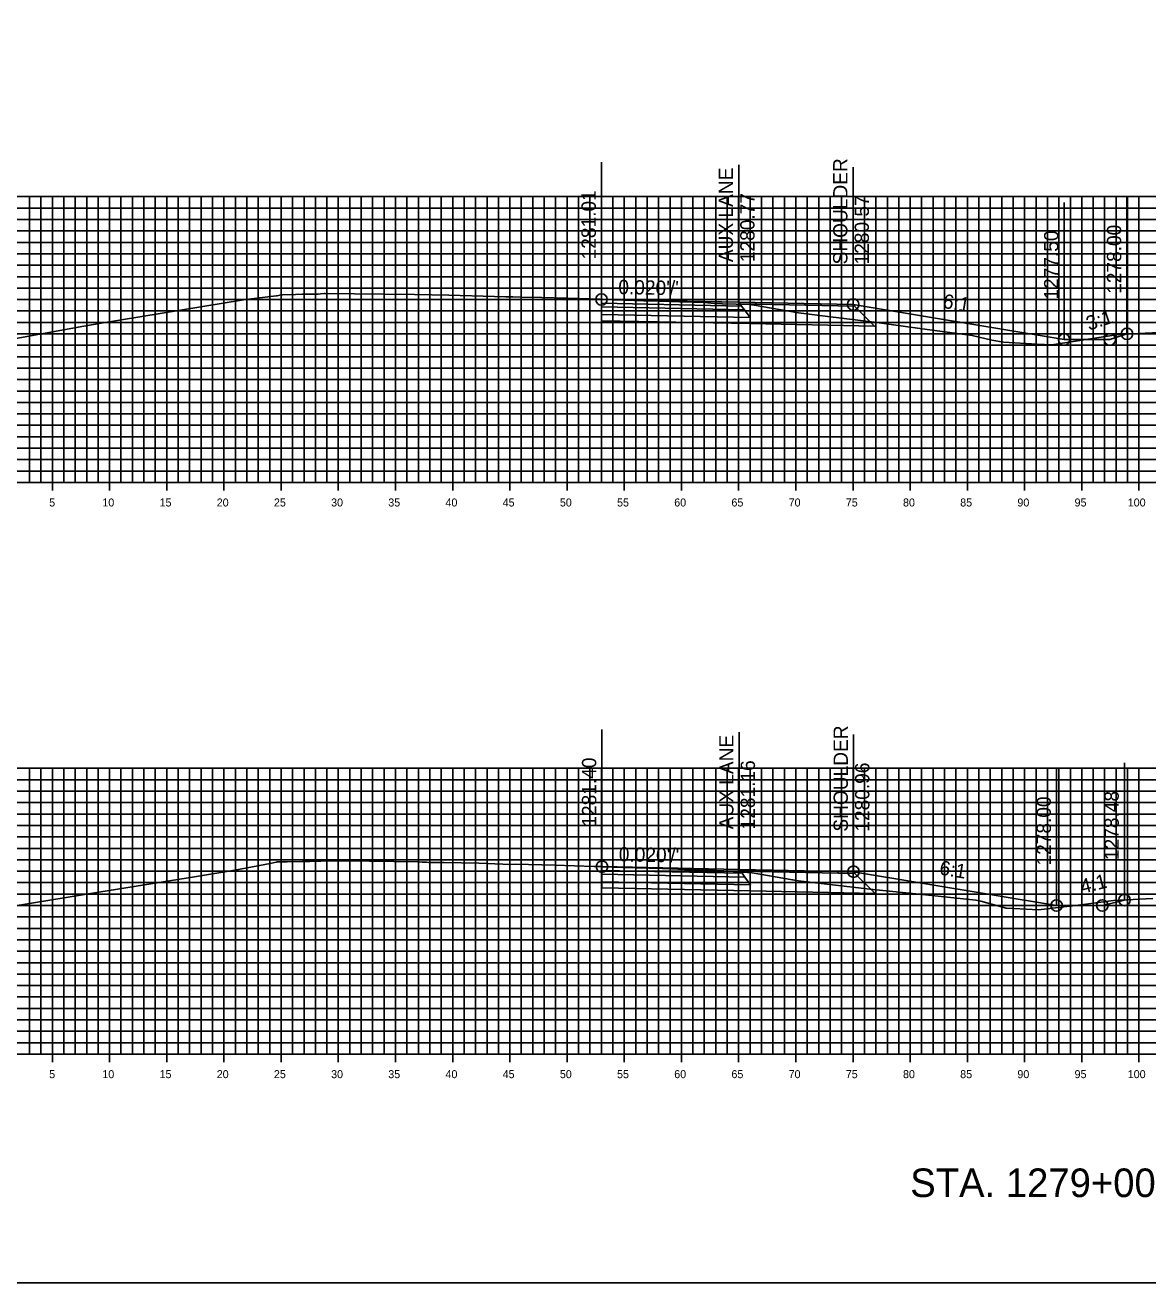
# Model space of a CAD drawing. Extents: x 674939 to 678919, y 750652 to 765176.
# Drawn here: x 678751.2 to 678849.3, y 762886.3 to 762996.3 of the extents above; entities that cross this region are included whole.
import ezdxf

# ---------------------------------------------------------------- set-up
doc = ezdxf.new("R2010")
doc.units = 0
for name, color, linetype in [('R_Alt Surface', 7, 'Continuous'), ('R_Axis', 7, 'Continuous'), ('R_Axis Annot', 7, 'Continuous'), ('R_Draft', 7, 'Continuous'), ('R_Exist Surface', 7, 'Continuous'), ('R_Fin Surface', 7, 'Continuous'), ('R_Grid', 7, 'Continuous'), ('R_No Plot', 7, 'Continuous'), ('R_Xsect Elev', 7, 'Continuous'), ('R_Xsect Slope', 7, 'Continuous')]:
    doc.layers.add(name, color=color, linetype=linetype)

msp = doc.modelspace()

# ---------------------------------------------------------------- linework, layer by layer
for points in [[(678823.54, 762971.86), (678841.98, 762968.79)], [(678841.98, 762968.79), (678845.98, 762968.79), (678847.48, 762969.29)], [(678823.58, 762922.25), (678841.33, 762919.29)], [(678841.33, 762919.29), (678845.33, 762919.29), (678847.26, 762919.77)]]:
    msp.add_lwpolyline(points)
at = {"layer": 'R_Alt Surface'}
for points in [[(678801.54, 762971.97), (678801.54, 762971.64), (678814.04, 762971.39), (678813.79, 762971.72)], [(678801.54, 762971.64), (678801.54, 762970.98), (678814.54, 762970.72), (678814.04, 762971.39)], [(678801.58, 762922.36), (678801.58, 762922.03), (678814.08, 762921.77), (678813.83, 762922.11)], [(678801.58, 762922.03), (678801.58, 762921.37), (678814.58, 762921.1), (678814.08, 762921.77)]]:
    msp.add_lwpolyline(points, close=True, dxfattribs=at)
for points in [[(678801.54, 762970.98), (678801.54, 762970.44), (678814.54, 762970.18), (678825.42, 762969.96), (678823.66, 762971.7)], [(678801.58, 762921.37), (678801.58, 762920.83), (678814.58, 762920.56), (678825.46, 762920.34), (678823.7, 762922.09)]]:
    msp.add_lwpolyline(points, dxfattribs=at)
at = {"layer": 'R_Axis'}
for p, q in [((678753.53, 762955.59), (678753.53, 762956.99)), ((678758.53, 762955.59), (678758.53, 762956.99)), ((678763.53, 762955.59), (678763.53, 762956.99)), ((678768.53, 762955.59), (678768.53, 762956.99)), ((678773.53, 762955.59), (678773.53, 762956.99)), ((678778.53, 762955.59), (678778.53, 762956.99)), ((678783.53, 762955.59), (678783.53, 762956.99)), ((678788.53, 762955.59), (678788.53, 762956.99)), ((678793.53, 762955.59), (678793.53, 762956.99)), ((678798.53, 762955.59), (678798.53, 762956.99)), ((678803.53, 762955.59), (678803.53, 762956.99)), ((678808.53, 762955.59), (678808.53, 762956.99)), ((678813.53, 762955.59), (678813.53, 762956.99)), ((678818.53, 762955.59), (678818.53, 762956.99)), ((678823.53, 762955.59), (678823.53, 762956.99)), ((678828.53, 762955.59), (678828.53, 762956.99)), ((678833.53, 762955.59), (678833.53, 762956.99)), ((678838.53, 762955.59), (678838.53, 762956.99)), ((678843.53, 762955.59), (678843.53, 762956.99)), ((678848.53, 762955.59), (678848.53, 762956.99)), ((678598.53, 762956.29), (678898.53, 762956.29)), ((678598.53, 762906.29), (678898.53, 762906.29)), ((678753.53, 762905.59), (678753.53, 762906.99)), ((678758.53, 762905.59), (678758.53, 762906.99)), ((678763.53, 762905.59), (678763.53, 762906.99)), ((678768.53, 762905.59), (678768.53, 762906.99)), ((678773.53, 762905.59), (678773.53, 762906.99)), ((678778.53, 762905.59), (678778.53, 762906.99)), ((678783.53, 762905.59), (678783.53, 762906.99)), ((678788.53, 762905.59), (678788.53, 762906.99)), ((678793.53, 762905.59), (678793.53, 762906.99)), ((678798.53, 762905.59), (678798.53, 762906.99)), ((678803.53, 762905.59), (678803.53, 762906.99)), ((678808.53, 762905.59), (678808.53, 762906.99)), ((678813.53, 762905.59), (678813.53, 762906.99)), ((678818.53, 762905.59), (678818.53, 762906.99)), ((678823.53, 762905.59), (678823.53, 762906.99)), ((678828.53, 762905.59), (678828.53, 762906.99)), ((678833.53, 762905.59), (678833.53, 762906.99)), ((678838.53, 762905.59), (678838.53, 762906.99)), ((678843.53, 762905.59), (678843.53, 762906.99)), ((678848.53, 762905.59), (678848.53, 762906.99))]:
    msp.add_line(p, q, dxfattribs=at)
at = {"layer": 'R_Exist Surface'}
for points in [[(678749.36, 762968.72), (678756.29, 762969.96), (678757.81, 762970.21), (678762.96, 762971.06), (678770.23, 762972.25), (678771.41, 762972.4), (678773.09, 762972.62), (678773.13, 762972.62), (678773.18, 762972.62), (678773.43, 762972.67), (678773.66, 762972.71), (678774.78, 762972.73), (678775.38, 762972.75), (678775.69, 762972.75), (678776.56, 762972.76), (678776.78, 762972.77), (678776.97, 762972.78), (678777.29, 762972.81), (678777.35, 762972.81), (678777.38, 762972.82), (678779.95, 762972.79), (678785.18, 762972.73), (678788.2, 762972.66), (678792.18, 762972.57), (678793.18, 762972.54), (678793.78, 762972.52), (678794.46, 762972.51), (678796.33, 762972.47), (678798.45, 762972.4), (678801.41, 762972.31), (678801.54, 762972.3), (678801.82, 762972.29), (678802.51, 762972.27), (678803.51, 762972.23), (678805.25, 762972.19), (678806.54, 762972.16), (678807.53, 762972.12), (678808.36, 762972.08), (678809.61, 762972.06), (678810.21, 762972.05), (678810.83, 762972), (678811.4, 762971.95), (678812.02, 762971.93), (678812.09, 762971.92), (678814.54, 762971.85), (678814.66, 762971.84), (678814.9, 762971.8), (678818.75, 762971.13), (678821.09, 762970.84), (678825.61, 762970.28), (678829.38, 762969.77), (678833.96, 762969.15), (678835.66, 762968.75), (678836.69, 762968.56), (678839.64, 762968.4), (678840.9, 762968.33), (678846.17, 762969.14), (678846.99, 762969.27), (678847.81, 762969.3), (678856, 762969.66)], [(678748.12, 762918.9), (678753.49, 762919.78), (678757.58, 762920.45), (678766.13, 762921.82), (678769.49, 762922.37), (678772.56, 762922.97), (678773.11, 762923.08), (678773.12, 762923.08), (678773.21, 762923.1), (678773.98, 762923.12), (678774.05, 762923.12), (678775.39, 762923.15), (678775.96, 762923.14), (678776.05, 762923.14), (678777, 762923.18), (678777.03, 762923.19), (678777.32, 762923.19), (678777.32, 762923.19), (678778.75, 762923.2), (678779.15, 762923.2), (678785.47, 762923.11), (678785.85, 762923.07), (678786.23, 762923.09), (678786.42, 762923.06), (678787.76, 762923.06), (678790.82, 762922.98), (678792.92, 762922.9), (678793.45, 762922.88), (678794.02, 762922.9), (678797.47, 762922.82), (678800.91, 762922.71), (678801.04, 762922.7), (678801.58, 762922.69), (678801.66, 762922.68), (678803.4, 762922.62), (678806.85, 762922.54), (678807.07, 762922.53), (678809.36, 762922.42), (678809.43, 762922.41), (678809.62, 762922.44), (678809.71, 762922.44), (678812.02, 762922.33), (678812.03, 762922.33), (678812.23, 762922.31), (678814.71, 762922.16), (678818.24, 762921.54), (678818.77, 762921.44), (678820.75, 762921.21), (678825, 762920.71), (678829.88, 762920.22), (678834.27, 762919.77), (678834.71, 762919.66), (678836.91, 762919.07), (678837.59, 762919.04), (678839.76, 762918.91), (678843.45, 762919.36), (678846.3, 762919.72), (678849.74, 762919.91)]]:
    msp.add_lwpolyline(points, dxfattribs=at)
at = {"layer": 'R_Fin Surface'}
for points in [[(678823.54, 762971.86), (678813.54, 762972.06), (678801.54, 762972.3)], [(678801.54, 762972.3), (678813.54, 762972.06), (678823.54, 762971.86), (678841.98, 762968.79), (678845.98, 762968.79), (678847.48, 762969.29)], [(678823.54, 762971.86), (678823.54, 762971.86)], [(678823.58, 762922.25), (678813.58, 762922.45), (678801.58, 762922.69)], [(678801.58, 762922.69), (678813.58, 762922.45), (678823.58, 762922.25), (678841.33, 762919.29), (678845.33, 762919.29), (678847.26, 762919.77)], [(678823.58, 762922.25), (678823.58, 762922.25)]]:
    msp.add_lwpolyline(points, dxfattribs=at)
for points in [[(678801.54, 762972.3), (678801.54, 762971.97), (678813.79, 762971.72), (678813.54, 762972.06)], [(678813.54, 762972.06), (678823.54, 762971.86), (678823.66, 762971.7), (678813.66, 762971.9)], [(678801.58, 762922.69), (678801.58, 762922.36), (678813.83, 762922.11), (678813.58, 762922.45)], [(678813.58, 762922.45), (678823.58, 762922.25), (678823.7, 762922.09), (678813.7, 762922.29)]]:
    msp.add_lwpolyline(points, close=True, dxfattribs=at)
at = {"layer": 'R_Grid'}
for p, q in [((678598.53, 762981.29), (678898.53, 762981.29)), ((678751.53, 762956.29), (678751.53, 762981.29)), ((678752.53, 762956.29), (678752.53, 762981.29)), ((678753.53, 762956.29), (678753.53, 762981.29)), ((678754.53, 762956.29), (678754.53, 762981.29)), ((678755.53, 762956.29), (678755.53, 762981.29)), ((678756.53, 762956.29), (678756.53, 762981.29)), ((678757.53, 762956.29), (678757.53, 762981.29)), ((678758.53, 762956.29), (678758.53, 762981.29)), ((678759.53, 762956.29), (678759.53, 762981.29)), ((678760.53, 762956.29), (678760.53, 762981.29)), ((678761.53, 762956.29), (678761.53, 762981.29)), ((678762.53, 762956.29), (678762.53, 762981.29)), ((678763.53, 762956.29), (678763.53, 762981.29)), ((678764.53, 762956.29), (678764.53, 762981.29)), ((678765.53, 762956.29), (678765.53, 762981.29)), ((678766.53, 762956.29), (678766.53, 762981.29)), ((678767.53, 762956.29), (678767.53, 762981.29)), ((678768.53, 762956.29), (678768.53, 762981.29)), ((678769.53, 762956.29), (678769.53, 762981.29)), ((678770.53, 762956.29), (678770.53, 762981.29)), ((678771.53, 762956.29), (678771.53, 762981.29)), ((678772.53, 762956.29), (678772.53, 762981.29)), ((678773.53, 762956.29), (678773.53, 762981.29)), ((678774.53, 762956.29), (678774.53, 762981.29)), ((678775.53, 762956.29), (678775.53, 762981.29)), ((678776.53, 762956.29), (678776.53, 762981.29)), ((678777.53, 762956.29), (678777.53, 762981.29)), ((678778.53, 762956.29), (678778.53, 762981.29)), ((678779.53, 762956.29), (678779.53, 762981.29)), ((678780.53, 762956.29), (678780.53, 762981.29)), ((678781.53, 762956.29), (678781.53, 762981.29)), ((678782.53, 762956.29), (678782.53, 762981.29)), ((678783.53, 762956.29), (678783.53, 762981.29)), ((678784.53, 762956.29), (678784.53, 762981.29)), ((678785.53, 762956.29), (678785.53, 762981.29)), ((678786.53, 762956.29), (678786.53, 762981.29)), ((678787.53, 762956.29), (678787.53, 762981.29)), ((678788.53, 762956.29), (678788.53, 762981.29)), ((678789.53, 762956.29), (678789.53, 762981.29)), ((678790.53, 762956.29), (678790.53, 762981.29)), ((678791.53, 762956.29), (678791.53, 762981.29)), ((678792.53, 762956.29), (678792.53, 762981.29)), ((678793.53, 762956.29), (678793.53, 762981.29)), ((678794.53, 762956.29), (678794.53, 762981.29)), ((678795.53, 762956.29), (678795.53, 762981.29)), ((678796.53, 762956.29), (678796.53, 762981.29)), ((678797.53, 762956.29), (678797.53, 762981.29)), ((678798.53, 762956.29), (678798.53, 762981.29)), ((678799.53, 762956.29), (678799.53, 762981.29)), ((678800.53, 762956.29), (678800.53, 762981.29)), ((678801.53, 762956.29), (678801.53, 762981.29)), ((678802.53, 762956.29), (678802.53, 762981.29)), ((678803.53, 762956.29), (678803.53, 762981.29)), ((678804.53, 762956.29), (678804.53, 762981.29)), ((678805.53, 762956.29), (678805.53, 762981.29)), ((678806.53, 762956.29), (678806.53, 762981.29)), ((678807.53, 762956.29), (678807.53, 762981.29)), ((678808.53, 762956.29), (678808.53, 762981.29)), ((678809.53, 762956.29), (678809.53, 762981.29)), ((678810.53, 762956.29), (678810.53, 762981.29)), ((678811.53, 762956.29), (678811.53, 762981.29)), ((678812.53, 762956.29), (678812.53, 762981.29)), ((678813.53, 762956.29), (678813.53, 762981.29)), ((678814.53, 762956.29), (678814.53, 762981.29)), ((678815.53, 762956.29), (678815.53, 762981.29)), ((678816.53, 762956.29), (678816.53, 762981.29)), ((678817.53, 762956.29), (678817.53, 762981.29)), ((678818.53, 762956.29), (678818.53, 762981.29)), ((678819.53, 762956.29), (678819.53, 762981.29)), ((678820.53, 762956.29), (678820.53, 762981.29)), ((678821.53, 762956.29), (678821.53, 762981.29)), ((678822.53, 762956.29), (678822.53, 762981.29)), ((678823.53, 762956.29), (678823.53, 762981.29)), ((678824.53, 762956.29), (678824.53, 762981.29)), ((678825.53, 762956.29), (678825.53, 762981.29)), ((678826.53, 762956.29), (678826.53, 762981.29)), ((678827.53, 762956.29), (678827.53, 762981.29)), ((678828.53, 762956.29), (678828.53, 762981.29)), ((678829.53, 762956.29), (678829.53, 762981.29)), ((678830.53, 762956.29), (678830.53, 762981.29)), ((678831.53, 762956.29), (678831.53, 762981.29)), ((678832.53, 762956.29), (678832.53, 762981.29)), ((678833.53, 762956.29), (678833.53, 762981.29)), ((678834.53, 762956.29), (678834.53, 762981.29)), ((678835.53, 762956.29), (678835.53, 762981.29)), ((678836.53, 762956.29), (678836.53, 762981.29)), ((678837.53, 762956.29), (678837.53, 762981.29)), ((678838.53, 762956.29), (678838.53, 762981.29)), ((678839.53, 762956.29), (678839.53, 762981.29)), ((678840.53, 762956.29), (678840.53, 762981.29)), ((678841.53, 762956.29), (678841.53, 762981.29)), ((678842.53, 762956.29), (678842.53, 762981.29)), ((678843.53, 762956.29), (678843.53, 762981.29)), ((678844.53, 762956.29), (678844.53, 762981.29)), ((678845.53, 762956.29), (678845.53, 762981.29)), ((678846.53, 762956.29), (678846.53, 762981.29)), ((678847.53, 762956.29), (678847.53, 762981.29)), ((678848.53, 762956.29), (678848.53, 762981.29)), ((678598.53, 762980.29), (678898.53, 762980.29)), ((678598.53, 762979.29), (678898.53, 762979.29)), ((678598.53, 762978.29), (678898.53, 762978.29)), ((678598.53, 762977.29), (678898.53, 762977.29)), ((678598.53, 762976.29), (678898.53, 762976.29)), ((678598.53, 762975.29), (678898.53, 762975.29)), ((678598.53, 762974.29), (678898.53, 762974.29)), ((678598.53, 762973.29), (678898.53, 762973.29)), ((678598.53, 762972.29), (678898.53, 762972.29)), ((678598.53, 762971.29), (678898.53, 762971.29)), ((678598.53, 762970.29), (678898.53, 762970.29)), ((678598.53, 762969.29), (678898.53, 762969.29)), ((678598.53, 762968.29), (678898.53, 762968.29)), ((678598.53, 762967.29), (678898.53, 762967.29)), ((678598.53, 762966.29), (678898.53, 762966.29)), ((678598.53, 762965.29), (678898.53, 762965.29)), ((678598.53, 762964.29), (678898.53, 762964.29)), ((678598.53, 762963.29), (678898.53, 762963.29)), ((678598.53, 762962.29), (678898.53, 762962.29)), ((678598.53, 762961.29), (678898.53, 762961.29)), ((678598.53, 762960.29), (678898.53, 762960.29)), ((678598.53, 762959.29), (678898.53, 762959.29)), ((678598.53, 762958.29), (678898.53, 762958.29)), ((678598.53, 762957.29), (678898.53, 762957.29)), ((678598.53, 762956.29), (678898.53, 762956.29)), ((678598.53, 762931.29), (678898.53, 762931.29)), ((678751.53, 762906.29), (678751.53, 762931.29)), ((678752.53, 762906.29), (678752.53, 762931.29)), ((678753.53, 762906.29), (678753.53, 762931.29)), ((678754.53, 762906.29), (678754.53, 762931.29)), ((678755.53, 762906.29), (678755.53, 762931.29)), ((678756.53, 762906.29), (678756.53, 762931.29)), ((678757.53, 762906.29), (678757.53, 762931.29)), ((678758.53, 762906.29), (678758.53, 762931.29)), ((678759.53, 762906.29), (678759.53, 762931.29)), ((678760.53, 762906.29), (678760.53, 762931.29)), ((678761.53, 762906.29), (678761.53, 762931.29)), ((678762.53, 762906.29), (678762.53, 762931.29)), ((678763.53, 762906.29), (678763.53, 762931.29)), ((678764.53, 762906.29), (678764.53, 762931.29)), ((678765.53, 762906.29), (678765.53, 762931.29)), ((678766.53, 762906.29), (678766.53, 762931.29)), ((678767.53, 762906.29), (678767.53, 762931.29)), ((678768.53, 762906.29), (678768.53, 762931.29)), ((678769.53, 762906.29), (678769.53, 762931.29)), ((678770.53, 762906.29), (678770.53, 762931.29)), ((678771.53, 762906.29), (678771.53, 762931.29)), ((678772.53, 762906.29), (678772.53, 762931.29)), ((678773.53, 762906.29), (678773.53, 762931.29)), ((678774.53, 762906.29), (678774.53, 762931.29)), ((678775.53, 762906.29), (678775.53, 762931.29)), ((678776.53, 762906.29), (678776.53, 762931.29)), ((678777.53, 762906.29), (678777.53, 762931.29)), ((678778.53, 762906.29), (678778.53, 762931.29)), ((678779.53, 762906.29), (678779.53, 762931.29)), ((678780.53, 762906.29), (678780.53, 762931.29)), ((678781.53, 762906.29), (678781.53, 762931.29)), ((678782.53, 762906.29), (678782.53, 762931.29)), ((678783.53, 762906.29), (678783.53, 762931.29)), ((678784.53, 762906.29), (678784.53, 762931.29)), ((678785.53, 762906.29), (678785.53, 762931.29)), ((678786.53, 762906.29), (678786.53, 762931.29)), ((678787.53, 762906.29), (678787.53, 762931.29)), ((678788.53, 762906.29), (678788.53, 762931.29)), ((678789.53, 762906.29), (678789.53, 762931.29)), ((678790.53, 762906.29), (678790.53, 762931.29)), ((678791.53, 762906.29), (678791.53, 762931.29)), ((678792.53, 762906.29), (678792.53, 762931.29)), ((678793.53, 762906.29), (678793.53, 762931.29)), ((678794.53, 762906.29), (678794.53, 762931.29)), ((678795.53, 762906.29), (678795.53, 762931.29)), ((678796.53, 762906.29), (678796.53, 762931.29)), ((678797.53, 762906.29), (678797.53, 762931.29)), ((678798.53, 762906.29), (678798.53, 762931.29)), ((678799.53, 762906.29), (678799.53, 762931.29)), ((678800.53, 762906.29), (678800.53, 762931.29)), ((678801.53, 762906.29), (678801.53, 762931.29)), ((678802.53, 762906.29), (678802.53, 762931.29)), ((678803.53, 762906.29), (678803.53, 762931.29)), ((678804.53, 762906.29), (678804.53, 762931.29)), ((678805.53, 762906.29), (678805.53, 762931.29)), ((678806.53, 762906.29), (678806.53, 762931.29)), ((678807.53, 762906.29), (678807.53, 762931.29)), ((678808.53, 762906.29), (678808.53, 762931.29)), ((678809.53, 762906.29), (678809.53, 762931.29)), ((678810.53, 762906.29), (678810.53, 762931.29)), ((678811.53, 762906.29), (678811.53, 762931.29)), ((678812.53, 762906.29), (678812.53, 762931.29)), ((678813.53, 762906.29), (678813.53, 762931.29)), ((678814.53, 762906.29), (678814.53, 762931.29)), ((678815.53, 762906.29), (678815.53, 762931.29)), ((678816.53, 762906.29), (678816.53, 762931.29)), ((678817.53, 762906.29), (678817.53, 762931.29)), ((678818.53, 762906.29), (678818.53, 762931.29)), ((678819.53, 762906.29), (678819.53, 762931.29)), ((678820.53, 762906.29), (678820.53, 762931.29)), ((678821.53, 762906.29), (678821.53, 762931.29)), ((678822.53, 762906.29), (678822.53, 762931.29)), ((678823.53, 762906.29), (678823.53, 762931.29)), ((678824.53, 762906.29), (678824.53, 762931.29)), ((678825.53, 762906.29), (678825.53, 762931.29)), ((678826.53, 762906.29), (678826.53, 762931.29)), ((678827.53, 762906.29), (678827.53, 762931.29)), ((678828.53, 762906.29), (678828.53, 762931.29)), ((678829.53, 762906.29), (678829.53, 762931.29)), ((678830.53, 762906.29), (678830.53, 762931.29)), ((678831.53, 762906.29), (678831.53, 762931.29)), ((678832.53, 762906.29), (678832.53, 762931.29)), ((678833.53, 762906.29), (678833.53, 762931.29)), ((678834.53, 762906.29), (678834.53, 762931.29)), ((678835.53, 762906.29), (678835.53, 762931.29)), ((678836.53, 762906.29), (678836.53, 762931.29)), ((678837.53, 762906.29), (678837.53, 762931.29)), ((678838.53, 762906.29), (678838.53, 762931.29)), ((678839.53, 762906.29), (678839.53, 762931.29)), ((678840.53, 762906.29), (678840.53, 762931.29)), ((678841.53, 762906.29), (678841.53, 762931.29)), ((678842.53, 762906.29), (678842.53, 762931.29)), ((678843.53, 762906.29), (678843.53, 762931.29)), ((678844.53, 762906.29), (678844.53, 762931.29)), ((678845.53, 762906.29), (678845.53, 762931.29)), ((678846.53, 762906.29), (678846.53, 762931.29)), ((678847.53, 762906.29), (678847.53, 762931.29)), ((678848.53, 762906.29), (678848.53, 762931.29)), ((678598.53, 762930.29), (678898.53, 762930.29)), ((678598.53, 762929.29), (678898.53, 762929.29)), ((678598.53, 762928.29), (678898.53, 762928.29)), ((678598.53, 762927.29), (678898.53, 762927.29)), ((678598.53, 762926.29), (678898.53, 762926.29)), ((678598.53, 762925.29), (678898.53, 762925.29)), ((678598.53, 762924.29), (678898.53, 762924.29)), ((678598.53, 762923.29), (678898.53, 762923.29)), ((678598.53, 762922.29), (678898.53, 762922.29)), ((678598.53, 762921.29), (678898.53, 762921.29)), ((678598.53, 762920.29), (678898.53, 762920.29)), ((678598.53, 762919.29), (678898.53, 762919.29)), ((678598.53, 762918.29), (678898.53, 762918.29)), ((678598.53, 762917.29), (678898.53, 762917.29)), ((678598.53, 762916.29), (678898.53, 762916.29)), ((678598.53, 762915.29), (678898.53, 762915.29)), ((678598.53, 762914.29), (678898.53, 762914.29)), ((678598.53, 762913.29), (678898.53, 762913.29)), ((678598.53, 762912.29), (678898.53, 762912.29)), ((678598.53, 762911.29), (678898.53, 762911.29)), ((678598.53, 762910.29), (678898.53, 762910.29)), ((678598.53, 762909.29), (678898.53, 762909.29)), ((678598.53, 762908.29), (678898.53, 762908.29)), ((678598.53, 762907.29), (678898.53, 762907.29)), ((678598.53, 762906.29), (678898.53, 762906.29))]:
    msp.add_line(p, q, dxfattribs=at)
at = {"layer": 'R_No Plot'}
msp.add_lwpolyline([(678578.53, 762886.29), (678918.53, 762886.29), (678918.53, 763106.29), (678578.53, 763106.29)], close=True, dxfattribs=at)
for centre in [(678801.54, 762972.3), (678823.54, 762971.86), (678841.98, 762968.79), (678845.98, 762968.79), (678847.48, 762969.29), (678801.58, 762922.69), (678823.58, 762922.25), (678841.33, 762919.29), (678845.33, 762919.29), (678847.26, 762919.77)]:
    msp.add_circle(centre, 0.5, dxfattribs=at)
at = {"layer": 'R_Xsect Elev'}
for p, q in [((678801.54, 762972.3), (678801.54, 762984.3)), ((678813.54, 762972.06), (678813.54, 762984.06)), ((678823.54, 762971.86), (678823.54, 762983.86)), ((678847.48, 762969.29), (678847.48, 762981.29)), ((678841.98, 762968.79), (678841.98, 762980.79)), ((678801.58, 762922.69), (678801.58, 762934.69)), ((678813.58, 762922.45), (678813.58, 762934.45)), ((678823.58, 762922.25), (678823.58, 762934.25)), ((678847.26, 762919.77), (678847.26, 762931.77)), ((678841.33, 762919.29), (678841.33, 762931.29))]:
    msp.add_line(p, q, dxfattribs=at)

# ---------------------------------------------------------------- texts
at = {"layer": 'R_Axis Annot'}
for s, p in [('5', (678753.25, 762954.19)), ('10', (678757.9, 762954.19)), ('15', (678762.9, 762954.19)), ('20', (678767.9, 762954.19)), ('25', (678772.9, 762954.19)), ('30', (678777.9, 762954.19)), ('35', (678782.9, 762954.19)), ('40', (678787.9, 762954.19)), ('45', (678792.9, 762954.19)), ('50', (678797.9, 762954.19)), ('55', (678802.9, 762954.19)), ('60', (678807.9, 762954.19)), ('65', (678812.9, 762954.19)), ('70', (678817.9, 762954.19)), ('75', (678822.9, 762954.19)), ('80', (678827.9, 762954.19)), ('85', (678832.9, 762954.19)), ('90', (678837.9, 762954.19)), ('95', (678842.9, 762954.19)), ('100', (678847.55, 762954.19)), ('5', (678753.25, 762904.19)), ('10', (678757.9, 762904.19)), ('15', (678762.9, 762904.19)), ('20', (678767.9, 762904.19)), ('25', (678772.9, 762904.19)), ('30', (678777.9, 762904.19)), ('35', (678782.9, 762904.19)), ('40', (678787.9, 762904.19)), ('45', (678792.9, 762904.19)), ('50', (678797.9, 762904.19)), ('55', (678802.9, 762904.19)), ('60', (678807.9, 762904.19)), ('65', (678812.9, 762904.19)), ('70', (678817.9, 762904.19)), ('75', (678822.9, 762904.19)), ('80', (678827.9, 762904.19)), ('85', (678832.9, 762904.19)), ('90', (678837.9, 762904.19)), ('95', (678842.9, 762904.19)), ('100', (678847.55, 762904.19))]:
    msp.add_text(s, height=0.7, dxfattribs=at).set_placement(p)
at = {"layer": 'R_Draft'}
msp.add_text('STA. 1279+00 TO STA. 1282+00', height=2.5, dxfattribs=at).set_placement((678828.53, 762893.79))
at = {"layer": 'R_Xsect Elev'}
for s, p in [('SHOULDER', (678823.04, 762975.36)), ('AUX LANE', (678813.04, 762975.56)), ('1281.01', (678801.04, 762975.8)), ('1280.77', (678814.92, 762975.56)), ('1280.57', (678824.92, 762975.36)), ('1278.00', (678846.98, 762972.79)), ('1277.50', (678841.48, 762972.29)), ('SHOULDER', (678823.08, 762925.75)), ('AUX LANE', (678813.08, 762925.95)), ('1281.40', (678801.08, 762926.19)), ('1281.16', (678814.96, 762925.95)), ('1280.96', (678824.96, 762925.75)), ('1278.48', (678846.76, 762923.27)), ('1278.00', (678840.83, 762922.79))]:
    msp.add_text(s, height=1.25, rotation=90, dxfattribs=at).set_placement(p)
at = {"layer": 'R_Xsect Slope'}
for s, rotation, p in [("0.020'/'", 358.8542, (678803, 762972.77)), ('6:1', 350.5377, (678831.32, 762971.57)), ('3:1', 18.4349, (678844.16, 762969.56)), ("0.020'/'", 358.8542, (678803.04, 762923.16)), ('6:1', 350.5377, (678831.02, 762922.01)), ('4:1', 14.0362, (678843.57, 762920.31))]:
    msp.add_text(s, height=1.25, rotation=rotation, dxfattribs=at).set_placement(p)

doc.saveas('drawing.dxf')
